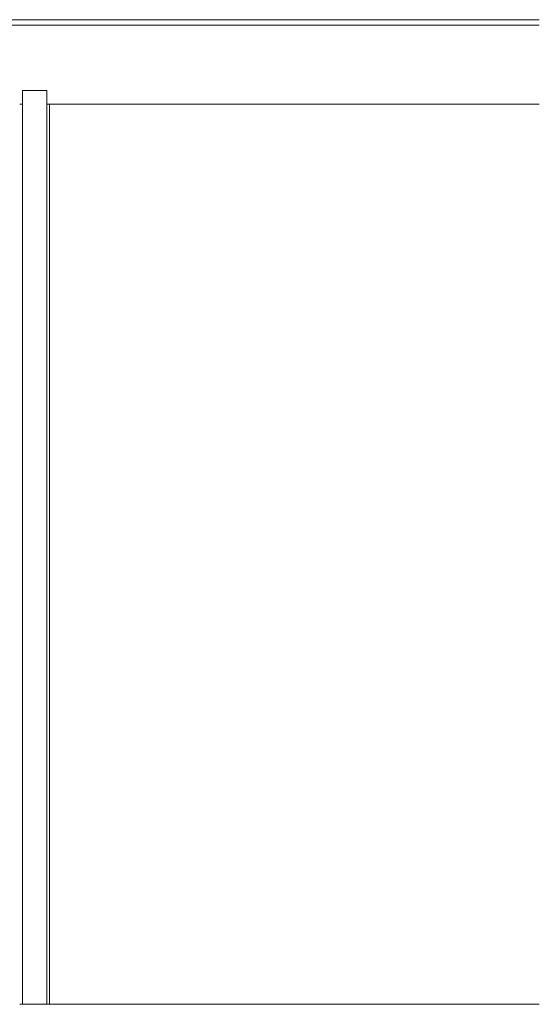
# Model space of a CAD drawing. Header units: millimetres. Extents: x -30280 to 309309, y -17460 to 4378.
# Tile 404 of 656: x 127420 to 129327, y -11436 to -7826. Entities that reach past the tile are written whole.
import ezdxf

# ---------------------------------------------------------------- set-up
doc = ezdxf.new("R2010")
doc.units = ezdxf.units.MM
doc.header["$MEASUREMENT"] = 0
doc.linetypes.add('Wipeout_Contour', pattern=[1000, 0, -1000])
doc.layers.add('P1_PLANTA PRIMERA_3_10_ESTR_Fotjats_Pluma_Nº__1', color=7, linetype='Continuous', lineweight=5)
doc.layers.add('P1_PLANTA PRIMERA_3_12_FAÇ_Façana_Pluma_Nº__7', color=7, linetype='Continuous', lineweight=5)
doc.layers.add('P1_PLANTA PRIMERA_3_12_FAÇ_Façana', color=7, linetype='Continuous')

msp = doc.modelspace()

# ---------------------------------------------------------------- linework, layer by layer
at = {"layer": 'P1_PLANTA PRIMERA_3_10_ESTR_Fotjats_Pluma_Nº__1', "color": 7, "linetype": 'Continuous', "lineweight": 5}
for p, q in [((129327.2, -7826.1), (98930, -7826.1)), ((129327.2, -7846), (98930, -7846)), ((127430.2, -8136.1), (127420.2, -8136.1))]:
    msp.add_line(p, q, dxfattribs=at)
at = {"layer": 'P1_PLANTA PRIMERA_3_12_FAÇ_Façana_Pluma_Nº__7', "color": 7, "linetype": 'Continuous', "lineweight": 5}
msp.add_line((127520.2, -8086.1), (127430.2, -8086.1), dxfattribs=at)
at = {"layer": 'P1_PLANTA PRIMERA_3_12_FAÇ_Façana_Pluma_Nº__7', "color": 7, "linetype": 'Continuous', "lineweight": 5, "flags": 128}
msp.add_lwpolyline([(127430.2, -8086.1), (127430.2, -8136.1), (127430.2, -11436.1)], dxfattribs=at)

# ---------------------------------------------------------------- wipeouts: each hides what was drawn before it
at = {"color": 254, "linetype": 'Wipeout_Contour', "lineweight": 0, "ltscale": 515246.085048}
msp.add_wipeout([(127530.2, -11436.1), (129327.2, -11436.1), (129327.2, -8136.1), (127530.2, -8136.1)], dxfattribs=at).dxf.layer = 'P1_PLANTA PRIMERA_3_12_FAÇ_Façana'

# ---------------------------------------------------------------- next in the draw order: linework, layer by layer
at = {"layer": 'P1_PLANTA PRIMERA_3_10_ESTR_Fotjats_Pluma_Nº__1', "color": 7, "linetype": 'Continuous', "lineweight": 5}
for p, q in [((127530.2, -8136.1), (127520.2, -8136.1)), ((129327.2, -8136.1), (127530.2, -8136.1)), ((129327.2, -11436.1), (127530.2, -11436.1))]:
    msp.add_line(p, q, dxfattribs=at)
at = {"layer": 'P1_PLANTA PRIMERA_3_10_ESTR_Fotjats_Pluma_Nº__1', "color": 7, "linetype": 'Continuous', "lineweight": 5, "flags": 128}
msp.add_lwpolyline([(127530.2, -11436.1), (127520.2, -11436.1), (127430.2, -11436.1), (127420.2, -11436.1)], dxfattribs=at)
at = {"layer": 'P1_PLANTA PRIMERA_3_12_FAÇ_Façana_Pluma_Nº__7', "color": 7, "linetype": 'Continuous', "lineweight": 5}
msp.add_line((127530.2, -8136.1), (127530.2, -11436.1), dxfattribs=at)
at = {"layer": 'P1_PLANTA PRIMERA_3_12_FAÇ_Façana_Pluma_Nº__7', "color": 7, "linetype": 'Continuous', "lineweight": 5, "flags": 128}
msp.add_lwpolyline([(127520.2, -8086.1), (127520.2, -8136.1), (127520.2, -11436.1)], dxfattribs=at)

doc.saveas('drawing.dxf')
